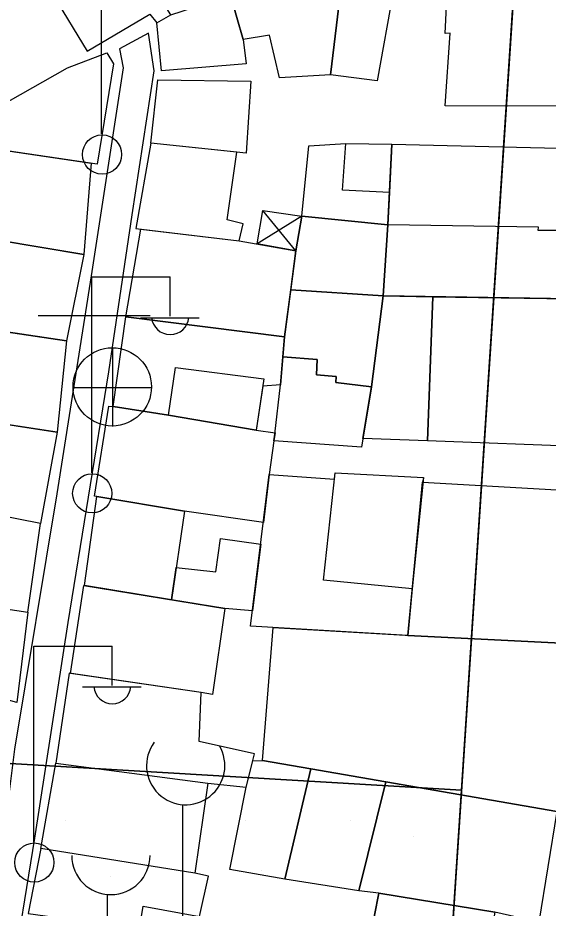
# Model space of a CAD drawing. Extents: x 417997 to 421451, y 4451742 to 4455216.
# Drawn here: x 420000.7 to 420048.1, y 4452947 to 4453026.6 of the extents above; entities that cross this region are included whole.
import ezdxf

# ---------------------------------------------------------------- set-up
doc = ezdxf.new("R2010")
doc.units = 0
for name, color, linetype in [('ADAKENARI', 7, 'Continuous'), ('B_Mesken', 7, 'Continuous'), ('B_Sundurma', 7, 'Continuous'), ('B_Teras', 7, 'Continuous'), ('Default', 7, 'Continuous'), ('P_Grid', 7, 'Continuous'), ('PAFTALAMA', 7, 'Continuous'), ('PL_AYA_PARK_DINLENME', 7, 'Continuous'), ('PL_TURZM', 7, 'Continuous'), ('S_Cami_Mescid', 7, 'Continuous'), ('S_Elektrik_Diregi', 7, 'Continuous'), ('S_Minare', 7, 'Continuous'), ('S_Rogar_Kapagi', 7, 'Continuous'), ('TR_PARKALANI', 7, 'Continuous'), ('TR_TİC_TURIZM_K', 7, 'Continuous'), ('Yol_Sose', 7, 'Continuous')]:
    doc.layers.add(name, color=color, linetype=linetype)

# ---------------------------------------------------------------- blocks, each defined once
blk = doc.blocks.new('POINT_DISPLAY')
at = {"layer": 'Default'}
blk.add_line((0, 0), (0, 0), dxfattribs=at)

msp = doc.modelspace()

# ---------------------------------------------------------------- linework, layer by layer
at = {"layer": 'ADAKENARI'}
for p, q in [((420047.004, 4453059.656), (420037.916, 4452920.752)), ((420047.004, 4453059.656), (420037.916, 4452920.752)), ((420040.325, 4452957.573), (419977.776, 4452961.284)), ((420040.325, 4452957.573), (419977.776, 4452961.284))]:
    msp.add_line(p, q, dxfattribs=at)
at = {"layer": 'B_Mesken'}
for points in [[(420004.882, 4453035.677), (420000.865, 4453033.525), (420006.89, 4453023.613), (420012.468, 4453026.913), (420013.094, 4453026.161), (420014.352, 4453026.862), (420010.573, 4453032.912), (420007.846, 4453037.618)], [(420036.789, 4453035.869), (420036.253, 4453028.9), (420034.255, 4453029.094), (420032.792, 4453020.974), (420028.605, 4453021.493), (420029.982, 4453032.874)], [(420019.681, 4453028.627), (420026.139, 4453031.595), (420026.88, 4453031.854), (420029.841, 4453033.226), (420029.982, 4453032.874), (420028.605, 4453021.493), (420024.065, 4453021.243), (420023.172, 4453025.035), (420020.822, 4453024.672)], [(420053.534, 4453031.305), (420052.693, 4453018.952), (420050.768, 4453018.715), (420038.872, 4453018.743), (420039.307, 4453025.219), (420038.869, 4453025.19), (420039.02, 4453028.303), (420051.588, 4453030.917)], [(420020.822, 4453024.672), (420021.096, 4453022.485), (420013.516, 4453021.855), (420013.094, 4453026.161), (420014.352, 4453026.862), (420019.681, 4453028.627)], [(420008.638, 4453023.482), (420009.226, 4453022.481), (420007.761, 4453013.526), (419994.425, 4453015.491), (419994.478, 4453016.117), (420005.131, 4453022.123)], [(420012.556, 4453015.412), (420013.182, 4453021.068), (420021.51, 4453020.924), (420021.071, 4453014.518)], [(420007.237, 4453013.603), (420006.592, 4453005.454), (419994.955, 4453007.389), (419996.531, 4453015.181)], [(420012.556, 4453015.412), (420011.233, 4453007.776), (420020.464, 4453006.679), (420020.805, 4453008.18), (420019.392, 4453008.549), (420020.235, 4453014.606)], [(420026.063, 4453008.861), (420026.691, 4453015.162), (420029.992, 4453015.359), (420034.09, 4453015.295), (420033.881, 4453010.976), (420033.742, 4453008.086)], [(420052.417, 4453007.593), (420052.027, 4453001.444), (420033.328, 4453001.741), (420033.742, 4453008.086), (420034.09, 4453015.295), (420052.682, 4453014.861)], [(420026.063, 4453008.861), (420033.742, 4453008.086), (420033.328, 4453001.741), (420025.063, 4453002.302), (420025.524, 4453005.769)], [(420010.333, 4452999.887), (420011.667, 4453007.725), (420020.464, 4453006.679), (420025.524, 4453005.769), (420024.504, 4452998.098)], [(419997.621, 4452998.831), (419998.744, 4453006.759), (420006.592, 4453005.454), (420005.036, 4452997.729)], [(420025.063, 4453002.302), (420033.328, 4453001.741), (420032.271, 4452993.624), (420029.079, 4452994.023), (420029.124, 4452994.538), (420027.378, 4452994.683), (420027.418, 4452996.054), (420024.353, 4452996.295), (420024.504, 4452998.098)], [(420033.328, 4453001.741), (420037.764, 4453001.67), (420037.295, 4452988.796), (420031.516, 4452988.992), (420032.271, 4452993.624)], [(420037.295, 4452988.796), (420037.764, 4453001.67), (420052.027, 4453001.444), (420051.427, 4452988.25)], [(420014.139, 4452991.102), (420009.214, 4452991.856), (420010.333, 4452999.887), (420024.504, 4452998.098), (420024.143, 4452993.787), (420022.573, 4452993.677), (420021.971, 4452989.742)], [(419994.415, 4452999.307), (420005.036, 4452997.729), (420004.194, 4452989.58), (419993.612, 4452991.192)], [(420027.418, 4452996.054), (420027.378, 4452994.683), (420029.124, 4452994.538), (420029.079, 4452994.023), (420032.271, 4452993.624), (420031.393, 4452988.241), (420023.563, 4452988.786), (420023.644, 4452989.384), (420024.143, 4452993.787), (420024.353, 4452996.295)], [(420007.737, 4452983.813), (420007.533, 4452983.866), (420008.823, 4452991.905), (420009.214, 4452991.856), (420014.139, 4452991.102), (420021.971, 4452989.742), (420023.66, 4452989.524), (420023.563, 4452988.786), (420023.145, 4452985.8), (420022.617, 4452981.5), (420015.561, 4452982.514)], [(419996.456, 4452990.758), (420004.194, 4452989.58), (420002.719, 4452981.401), (419995.265, 4452982.857)], [(420021.479, 4452972.247), (420023.145, 4452985.8), (420028.97, 4452985.385), (420029.031, 4452985.948), (420036.911, 4452985.506), (420035.915, 4452975.576), (420035.517, 4452971.404)], [(420050.933, 4452984.304), (420049.807, 4452970.687), (420035.517, 4452971.404), (420036.824, 4452985.108)], [(420006.639, 4452975.869), (420007.737, 4452983.813), (420015.561, 4452982.514), (420014.4, 4452974.598)], [(420001.59, 4452973.471), (420002.719, 4452981.401), (419995.265, 4452982.857), (419994.1, 4452977.51), (419993.699, 4452974.682)], [(420019.185, 4452973.815), (420014.4, 4452974.598), (420014.823, 4452977.481), (420018.375, 4452977.081), (420018.786, 4452980.082), (420022.379, 4452979.567), (420021.648, 4452973.615)], [(420005.4, 4452968.012), (420006.58, 4452975.878), (420019.185, 4452973.815), (420018.086, 4452966.142), (420017.065, 4452966.314)], [(419992.641, 4452966.899), (419991.216, 4452967.121), (419989.147, 4452967.46), (419990.191, 4452975.087), (419993.699, 4452974.682), (420001.59, 4452973.471), (420000.588, 4452965.403), (420000.061, 4452965.567), (419992.641, 4452966.899)], [(420049.807, 4452970.687), (420048.845, 4452955.673), (420033.56, 4452958.322), (420026.856, 4452959.484), (420022.543, 4452960.231), (420023.497, 4452972.126), (420035.288, 4452971.417), (420035.517, 4452971.404)], [(420017.653, 4452958.208), (420021.07, 4452957.859), (420021.816, 4452960.811), (420016.889, 4452961.932), (420017.065, 4452966.314), (420005.26, 4452968.032), (420004.067, 4452959.985)], [(420024.529, 4452949.614), (420019.614, 4452950.485), (420021.07, 4452957.859), (420021.665, 4452960.214), (420022.543, 4452960.231), (420026.856, 4452959.484)], [(420004.067, 4452959.985), (420017.653, 4452958.208), (420016.483, 4452950.174), (420002.728, 4452952.357)], [(420031.143, 4452948.572), (420024.529, 4452949.614), (420026.856, 4452959.484), (420033.56, 4452958.322)], [(420048.845, 4452955.673), (420047.223, 4452945.785), (420043.292, 4452946.667), (420032.921, 4452948.36), (420031.143, 4452948.572), (420033.56, 4452958.322)], [(420011.545, 4452945.19), (420011.88, 4452947.212), (420016.912, 4452946.289), (420017.726, 4452949.883), (420016.483, 4452950.174), (420002.728, 4452952.357), (420001.616, 4452946.563)], [(420042.17, 4452938.6), (420046.626, 4452937.944), (420047.608, 4452945.699), (420043.292, 4452946.667), (420032.921, 4452948.36), (420032.157, 4452944.45), (420032.53, 4452944.351), (420031.77, 4452940.697)]]:
    msp.add_lwpolyline(points, close=True, dxfattribs=at)
at = {"layer": 'B_Sundurma'}
for p, q in [((420026.063, 4453008.861), (420022.054, 4453006.393)), ((420025.524, 4453005.769), (420022.562, 4453009.38))]:
    msp.add_line(p, q, dxfattribs=at)
msp.add_lwpolyline([(420026.063, 4453008.861), (420025.524, 4453005.769), (420022.054, 4453006.393), (420022.562, 4453009.38)], close=True, dxfattribs=at)
at = {"layer": 'B_Teras'}
for points in [[(420051.588, 4453030.917), (420050.768, 4453018.715), (420038.872, 4453018.743), (420039.307, 4453025.219), (420038.869, 4453025.19), (420039.02, 4453028.303)], [(420033.881, 4453010.976), (420029.684, 4453011.192), (420029.992, 4453015.359), (420034.09, 4453015.295)], [(420034.09, 4453015.295), (420052.682, 4453014.861), (420052.417, 4453007.593), (420047.174, 4453007.608), (420047.21, 4453007.888), (420033.742, 4453008.086)], [(420014.139, 4452991.102), (420014.782, 4452995.364), (420022.674, 4452994.336), (420021.971, 4452989.742)], [(420029.031, 4452985.948), (420036.911, 4452985.506), (420036.824, 4452985.108), (420035.915, 4452975.576), (420027.99, 4452976.345)], [(420031.77, 4452940.697), (420032.53, 4452944.351), (420032.157, 4452944.45), (420032.921, 4452948.36), (420043.292, 4452946.667), (420042.624, 4452942.875), (420042.908, 4452942.76), (420042.17, 4452938.6)]]:
    msp.add_lwpolyline(points, close=True, dxfattribs=at)
at = {"layer": 'P_Grid'}
msp.add_line((420003.125, 4453000), (420012.5, 4453000), dxfattribs=at)
at = {"layer": 'PAFTALAMA'}
msp.add_line((420002.5, 4453000), (420012.5, 4453000), dxfattribs=at)
msp.add_line((420002.5, 4453000), (420012.5, 4453000), dxfattribs=at)
at = {"layer": 'PL_AYA_PARK_DINLENME'}
msp.add_lwpolyline([(419977.776, 4452961.284), (419976.882, 4452949.386), (419981.035, 4452942.278), (420033.063, 4452917.885), (420037.916, 4452920.752), (420040.325, 4452957.573), (419977.776, 4452961.284)], dxfattribs=at)
msp.add_lwpolyline([(419977.776, 4452961.284), (419976.882, 4452949.386), (419981.035, 4452942.278), (420033.063, 4452917.885), (420037.916, 4452920.752), (420040.325, 4452957.573), (419977.776, 4452961.284)], dxfattribs=at)
at = {"layer": 'PL_TURZM'}
msp.add_lwpolyline([(420040.325, 4452957.573), (420047.004, 4453059.656), (420048.114, 4453076.619), (420056, 4453197.15), (420056.424, 4453203.636), (419996.276, 4453207.449), (419995.789, 4453200.967), (419986.728, 4453080.399), (419985.454, 4453063.446), (419977.776, 4452961.284), (420040.325, 4452957.573)], dxfattribs=at)
msp.add_lwpolyline([(420040.325, 4452957.573), (420047.004, 4453059.656), (420048.114, 4453076.619), (420056, 4453197.15), (420056.424, 4453203.636), (419996.276, 4453207.449), (419995.789, 4453200.967), (419986.728, 4453080.399), (419985.454, 4453063.446), (419977.776, 4452961.284), (420040.325, 4452957.573)], dxfattribs=at)
at = {"layer": 'S_Cami_Mescid'}
msp.add_line((420008.7, 4452943.304), (420008.7, 4452948.255), dxfattribs=at)
msp.add_arc((420008.995, 4452951.743), 3.5, 180, 0, dxfattribs=at)
at = {"layer": 'S_Elektrik_Diregi'}
for p, q in [((420008.173, 4453016.219), (420008.173, 4453033.719)), ((420007.294, 4452985.939), (420007.294, 4453003.439)), ((420007.294, 4453003.439), (420014.294, 4453003.439)), ((420014.294, 4452999.939), (420014.294, 4453003.439)), ((420011.634, 4452999.799), (420016.884, 4452999.799)), ((420002.122, 4452952.945), (420002.122, 4452970.445)), ((420002.122, 4452970.445), (420009.122, 4452970.445)), ((420009.122, 4452966.945), (420009.122, 4452970.445)), ((420006.462, 4452966.805), (420011.712, 4452966.805))]:
    msp.add_line(p, q, dxfattribs=at)
for centre in [(420008.209, 4453014.384), (420007.33, 4452984.104), (420002.158, 4452951.109)]:
    msp.add_circle(centre, 1.75, dxfattribs=at)
for centre in [(420014.295, 4452999.952), (420009.123, 4452966.958)]:
    msp.add_arc(centre, 1.658, 184.83843, 355.14641, dxfattribs=at)
at = {"layer": 'S_Minare'}
msp.add_line((420015.408, 4452956.289), (420015.408, 4452945.767), dxfattribs=at)
msp.add_arc((420015.68, 4452959.778), 3.5, 143.60214, 30.48893, dxfattribs=at)
at = {"layer": 'S_Rogar_Kapagi'}
for p, q in [((420009.175, 4452990.092), (420009.175, 4452997.092)), ((420005.605, 4452993.557), (420012.605, 4452993.557))]:
    msp.add_line(p, q, dxfattribs=at)
msp.add_circle((420009.122, 4452993.621), 3.5, dxfattribs=at)
at = {"layer": 'TR_TİC_TURIZM_K'}
msp.add_lwpolyline([(419996.276, 4453207.449), (419995.789, 4453200.967), (419986.728, 4453080.399), (419985.454, 4453063.446), (419977.776, 4452961.284), (420040.325, 4452957.573), (420047.004, 4453059.656), (420048.114, 4453076.619), (420056, 4453197.15), (420056.424, 4453203.636), (419996.276, 4453207.449)], dxfattribs=at)
msp.add_lwpolyline([(419996.276, 4453207.449), (419995.789, 4453200.967), (419986.728, 4453080.399), (419985.454, 4453063.446), (419977.776, 4452961.284), (420040.325, 4452957.573), (420047.004, 4453059.656), (420048.114, 4453076.619), (420056, 4453197.15), (420056.424, 4453203.636), (419996.276, 4453207.449)], dxfattribs=at)
at = {"layer": 'Yol_Sose'}
msp.add_lwpolyline([(420000.074, 4452940.231), (420002.195, 4452953.303), (420005.194, 4452972.556), (420008.807, 4452994.962), (420010.902, 4453008.995), (420012.862, 4453021.865), (420012.37, 4453025.226), (420009.774, 4453023.818), (420010.1, 4453022.132), (420007.237, 4453003.528), (420004.163, 4452984.046), (420000.396, 4452961.24), (419997.057, 4452934.8)], dxfattribs=at)

# ---------------------------------------------------------------- block references
at = {"layer": 'TR_PARKALANI', "xscale": 0.1, "yscale": 0.10000000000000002}
for p in [(420004.951, 4452954.856), (420004.951, 4452954.856), (420021.061, 4452954.856), (420021.061, 4452954.856), (420030.441, 4452954.856), (420030.441, 4452954.856), (420036.068, 4452953.421), (420036.068, 4452953.421), (420008.923, 4452949.89), (420008.923, 4452949.89), (420022.496, 4452950.442), (420022.496, 4452950.442)]:
    msp.add_blockref('POINT_DISPLAY', p, dxfattribs=at)

doc.saveas('drawing.dxf')
